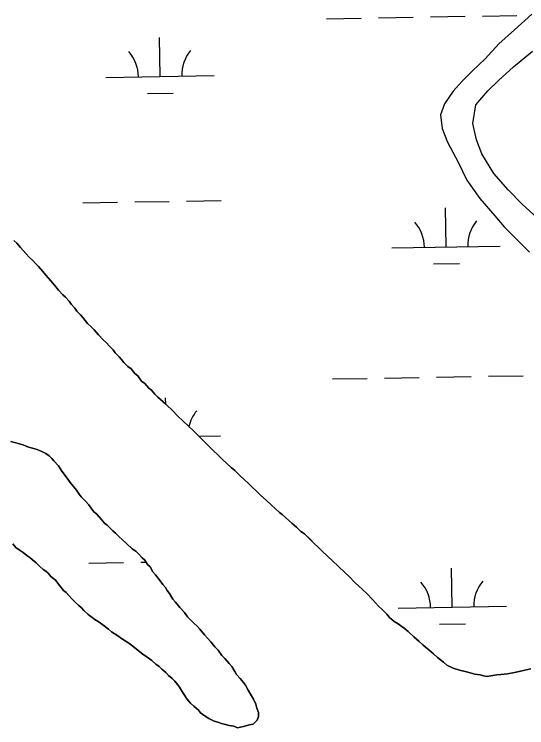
# Model space of a CAD drawing. Extents: x 3887375 to 3925618, y 296674 to 322633.
# Drawn here: x 3918234 to 3918708, y 310849 to 311508 of the extents above; entities that cross this region are included whole.
import ezdxf

# ---------------------------------------------------------------- set-up
doc = ezdxf.new("R2010")
doc.units = 0
doc.layers.add('V-TOPO-SHOR', color=7, linetype='Continuous')
doc.layers.add('V-WETL-SWMP', color=7, linetype='Continuous')

msp = doc.modelspace()

# ---------------------------------------------------------------- linework, layer by layer
at = {"layer": 'V-TOPO-SHOR'}
for points in [[(3918712.28, 311507.98), (3918696.33, 311493.76), (3918681.97, 311480.81), (3918669.35, 311466.81), (3918657.71, 311455.83), (3918647.88, 311446.11), (3918639.64, 311437.08), (3918631.62, 311425.41), (3918628.13, 311415.08), (3918629.53, 311402.63), (3918634.41, 311389.95), (3918644.25, 311371.3), (3918652.43, 311354.69), (3918664.24, 311337.91), (3918678.16, 311321.82), (3918686.81, 311311.77), (3918694.56, 311304.14), (3918710.22, 311288.26)], [(3918717.53, 311319.62), (3918703.38, 311332.78), (3918690.51, 311345.78), (3918677.42, 311360.89), (3918666.29, 311379.09), (3918661.27, 311391.93), (3918657.83, 311407.17), (3918660.51, 311424.44), (3918671.77, 311437.32), (3918681.6, 311446.87), (3918695.58, 311459.51), (3918712.96, 311473.88)], [(3918233.95, 311299.05), (3918236.84, 311296.75), (3918240.25, 311292.57), (3918245.11, 311287.01), (3918248.51, 311283.3), (3918251.42, 311280.53), (3918253.85, 311277.75), (3918256.75, 311274.98), (3918260.64, 311270.34), (3918263.56, 311267.1), (3918269.88, 311259.68), (3918272.8, 311256.43), (3918275.24, 311253.18), (3918279.12, 311249.02), (3918281.54, 311246.71), (3918284.94, 311243), (3918286.9, 311240.21), (3918290.3, 311236.5), (3918292.25, 311233.71), (3918295.64, 311230.48), (3918297.59, 311228.16), (3918301.98, 311222.58), (3918305.37, 311219.35), (3918308.27, 311216.58), (3918312.16, 311211.94), (3918316.53, 311207.31), (3918319.43, 311204.54), (3918321.86, 311201.76), (3918325.73, 311198.07), (3918327.69, 311195.28), (3918331.09, 311191.57), (3918333.51, 311189.26), (3918335.47, 311186.47), (3918339.34, 311182.78), (3918342.23, 311180.48), (3918345.64, 311176.3), (3918348.53, 311174), (3918351.96, 311169.35), (3918354.85, 311167.05), (3918358.73, 311162.89), (3918361.14, 311161.05), (3918364.06, 311157.34), (3918366.97, 311154.57), (3918369.39, 311152.26), (3918374.21, 311148.11), (3918380.99, 311141.65), (3918384.87, 311137.48), (3918390.68, 311131.94), (3918394.55, 311128.24), (3918400.36, 311122.71), (3918405.68, 311117.63), (3918409.55, 311113.93), (3918414.4, 311108.84), (3918417.79, 311105.61), (3918423.12, 311100.53), (3918426.5, 311097.3), (3918430.37, 311093.6), (3918434.73, 311089.45), (3918438.1, 311086.69), (3918443.43, 311081.61), (3918446.33, 311078.84), (3918450.69, 311074.69)], [(3918454.96, 310852.43), (3918458.65, 310856.3), (3918459.99, 310859.65), (3918459.9, 310863.43), (3918458.4, 310867.18), (3918457.36, 310870.94), (3918455.36, 310875.62), (3918452.41, 310880.28), (3918450.43, 310884.02), (3918447.96, 310888.7), (3918446.01, 310891.02), (3918443.08, 310894.73), (3918439.69, 310898.44), (3918438.2, 310901.24), (3918435.25, 310905.9), (3918432.82, 310908.68), (3918428.93, 310913.32), (3918426.02, 310916.09), (3918422.6, 310920.74), (3918419.69, 310923.99), (3918415.8, 310928.63), (3918412.88, 310931.87), (3918409.96, 310935.11), (3918405.59, 310940.21), (3918403.16, 310942.99), (3918399.77, 310946.23), (3918394.44, 310951.78), (3918391.51, 310955.5), (3918387.14, 310960.12), (3918383.24, 310965.24), (3918380.81, 310968.02), (3918377.85, 310973.15), (3918375.42, 310975.93), (3918373.93, 310978.74), (3918371.5, 310981.52), (3918368.08, 310986.17), (3918364.67, 310990.35), (3918362.24, 310993.13), (3918359.77, 310997.8), (3918357.35, 311000.11), (3918354.89, 311003.84), (3918352.47, 311006.15), (3918349.07, 311009.85), (3918346.66, 311012.16), (3918343.29, 311014.45), (3918338.45, 311019.06), (3918334.59, 311022.29), (3918330.72, 311025.98), (3918327.82, 311028.75), (3918325.4, 311031.06), (3918322.98, 311033.37), (3918320.07, 311036.14), (3918317.66, 311037.97), (3918314.74, 311041.69), (3918310.36, 311046.79), (3918307.95, 311048.63), (3918305.51, 311051.88), (3918303.07, 311055.14), (3918300.15, 311058.38), (3918296.27, 311062.54), (3918294.33, 311064.87), (3918291.87, 311068.59), (3918286.03, 311075.55), (3918283.09, 311079.74), (3918278.21, 311086.25), (3918275.26, 311090.91), (3918270.9, 311095.54), (3918268.95, 311097.86), (3918266.53, 311100.17), (3918263.64, 311102.47), (3918259.81, 311104.27), (3918255.51, 311106.06), (3918251.22, 311107.38), (3918247.42, 311108.23), (3918243.12, 311110.03), (3918239.3, 311111.35), (3918234.54, 311112.66), (3918231.21, 311113.53)], [(3918450.69, 311074.69), (3918453.59, 311071.91), (3918458.43, 311067.3), (3918461.82, 311064.07), (3918467.13, 311059.46), (3918471.97, 311054.84), (3918475.36, 311051.61), (3918479.23, 311047.91), (3918481.64, 311046.08), (3918485.01, 311043.32), (3918490.81, 311038.25), (3918495.15, 311034.57), (3918499.04, 311030.4), (3918502.4, 311028.12), (3918508.21, 311022.57), (3918511.11, 311019.8), (3918515.47, 311015.65), (3918518.85, 311012.42), (3918523.7, 311007.8), (3918528.05, 311003.65), (3918533.86, 310998.1), (3918539.67, 310992.56), (3918543.54, 310988.87), (3918548.87, 310983.32), (3918556.12, 310976.86), (3918559.99, 310973.17), (3918565.32, 310967.62), (3918570.67, 310961.59), (3918574.06, 310958.36), (3918578.41, 310954.21), (3918580.85, 310950.95), (3918585.17, 310947.29)], [(3918232.95, 311018.96), (3918235.87, 311015.71), (3918238.76, 311013.41), (3918242.6, 311011.14), (3918245.98, 311008.38), (3918248.85, 311006.55), (3918251.28, 311004.25), (3918254.65, 311001.49), (3918258.04, 310998.25), (3918260.94, 310995.48), (3918263.35, 310993.65), (3918265.76, 310991.81), (3918268.19, 310989.03), (3918272.53, 310985.35), (3918276.44, 310980.23), (3918279.85, 310976.06), (3918282.26, 310974.22), (3918284.69, 310971.44), (3918287.6, 310968.2), (3918290.99, 310964.96), (3918293.9, 310962.19), (3918296.32, 310959.89), (3918298.73, 310957.58), (3918302.61, 310953.88), (3918305.01, 310952.05), (3918308.86, 310949.3), (3918311.75, 310947.47), (3918316.08, 310944.27), (3918321.38, 310940.13), (3918324.27, 310937.83), (3918329.08, 310934.63), (3918334.37, 310930.97), (3918340.13, 310927.32), (3918343.98, 310924.58), (3918348.81, 310920.43), (3918353.14, 310917.22), (3918356.99, 310914.47), (3918361.32, 310911.26), (3918365.18, 310908.04), (3918368.08, 310905.74), (3918370.5, 310903.44), (3918374.36, 310900.22), (3918376.79, 310897.43), (3918380.16, 310894.67), (3918382.58, 310892.36), (3918385.02, 310889.11), (3918386.97, 310886.79), (3918388.94, 310883.53), (3918390.91, 310880.26), (3918393.85, 310876.07), (3918397.25, 310871.89), (3918400.16, 310869.12), (3918404.5, 310865.44), (3918406.45, 310863.12), (3918410.78, 310859.91), (3918414.15, 310857.62), (3918418.93, 310855.37), (3918422.27, 310854.5), (3918425.61, 310853.16), (3918429.41, 310852.31), (3918432.75, 310851.44), (3918437.02, 310850.59), (3918440.37, 310849.25), (3918446.02, 310850.33), (3918451.66, 310851.88), (3918454.96, 310852.43)], [(3918585.17, 310947.29), (3918588.83, 310945.13), (3918591.41, 310943.4), (3918594.42, 310941.24), (3918598.08, 310937.99), (3918603.24, 310933.24), (3918608.41, 310928.92), (3918611.63, 310925.9), (3918614.21, 310923.74), (3918617.23, 310921.14), (3918621.53, 310917.47), (3918625.19, 310914.23), (3918630.78, 310909.69), (3918634.01, 310907.1), (3918639.82, 310904.28), (3918645.64, 310902.55), (3918652.1, 310900.81), (3918655.33, 310899.94), (3918659.85, 310898.85), (3918664.59, 310897.98), (3918667.61, 310897.11), (3918671.27, 310896.67), (3918674.5, 310897.1), (3918680.11, 310897.95), (3918683.77, 310898.37), (3918689.81, 310899), (3918696.28, 310900.28), (3918700.59, 310901.13), (3918707.06, 310902.63), (3918711.59, 310903.48)]]:
    msp.add_lwpolyline(points, dxfattribs=at)
at = {"layer": 'V-WETL-SWMP'}
for p, q in [((3918618.67, 311505.54), (3918650.67, 311506.09)), ((3918666.67, 311506.36), (3918698.66, 311506.91)), ((3918522.69, 311503.89), (3918554.68, 311504.44)), ((3918570.68, 311504.71), (3918602.68, 311505.26)), ((3918368.99, 311450.5), (3918368.37, 311486.5)), ((3918319, 311449.64), (3918418.98, 311451.36)), ((3918357.26, 311434.87), (3918381.25, 311435.28)), ((3918297.57, 311333.83), (3918329.57, 311334.38)), ((3918345.57, 311334.65), (3918377.56, 311335.2)), ((3918393.56, 311335.47), (3918425.55, 311336.02)), ((3918633.16, 311293.15), (3918632.55, 311329.14)), ((3918583.17, 311292.29), (3918683.16, 311294.01)), ((3918621.43, 311277.51), (3918645.43, 311277.93)), ((3918528.4, 311171.26), (3918560.39, 311171.81)), ((3918576.39, 311172.09), (3918608.38, 311172.64)), ((3918624.38, 311172.91), (3918656.38, 311173.46)), ((3918672.38, 311173.73), (3918704.37, 311174.28)), ((3918374.18, 311148.14), (3918374.08, 311153.87)), ((3918404.88, 311118.39), (3918424.69, 311118.73)), ((3918303.28, 311001.2), (3918335.28, 311001.75)), ((3918351.28, 311002.02), (3918356.03, 311002.11)), ((3918638.87, 310960.52), (3918638.26, 310996.52)), ((3918588.88, 310959.67), (3918688.87, 310961.38)), ((3918627.14, 310944.89), (3918651.14, 310945.3))]:
    msp.add_line(p, q, dxfattribs=at)
for points in [[(3918712.28, 311507.98), (3918696.33, 311493.76), (3918681.98, 311480.81), (3918669.35, 311466.81), (3918657.71, 311455.82), (3918647.88, 311446.11), (3918639.64, 311437.08), (3918631.62, 311425.41), (3918628.13, 311415.08), (3918629.53, 311402.63), (3918634.41, 311389.95), (3918644.25, 311371.3), (3918652.44, 311354.69), (3918664.24, 311337.92), (3918678.16, 311321.82), (3918686.81, 311311.77), (3918694.56, 311304.14), (3918710.22, 311288.26)], [(3918717.53, 311319.62), (3918703.38, 311332.78), (3918690.51, 311345.78), (3918677.42, 311360.89), (3918666.29, 311379.1), (3918661.27, 311391.93), (3918657.83, 311407.17), (3918660.51, 311424.44), (3918671.77, 311437.31), (3918681.6, 311446.87), (3918695.58, 311459.51), (3918712.96, 311473.88)], [(3918390.68, 311131.94), (3918384.87, 311137.48), (3918380.99, 311141.65), (3918374.22, 311148.11), (3918369.39, 311152.26), (3918366.97, 311154.57), (3918364.06, 311157.34), (3918361.14, 311161.05), (3918358.73, 311162.89), (3918354.85, 311167.05), (3918351.96, 311169.35), (3918348.53, 311174), (3918345.64, 311176.3), (3918342.23, 311180.48), (3918339.34, 311182.78), (3918335.47, 311186.47), (3918333.51, 311189.26), (3918331.09, 311191.57), (3918327.69, 311195.28), (3918325.73, 311198.07), (3918321.86, 311201.76), (3918319.43, 311204.54), (3918316.53, 311207.31), (3918312.16, 311211.94), (3918308.27, 311216.58), (3918305.37, 311219.35), (3918301.98, 311222.59), (3918297.59, 311228.16), (3918295.64, 311230.48), (3918292.25, 311233.71), (3918290.3, 311236.5), (3918286.9, 311240.21), (3918284.94, 311243), (3918281.54, 311246.71), (3918279.12, 311249.02), (3918275.24, 311253.18), (3918272.8, 311256.44), (3918269.88, 311259.68), (3918263.56, 311267.1), (3918260.64, 311270.34), (3918256.75, 311274.98), (3918253.85, 311277.75), (3918251.42, 311280.54), (3918248.51, 311283.3), (3918245.11, 311287.01), (3918240.25, 311292.57), (3918236.84, 311296.75), (3918233.95, 311299.05)], [(3918711.59, 310903.48), (3918707.06, 310902.63), (3918700.59, 310901.13), (3918696.28, 310900.28), (3918689.81, 310899), (3918683.77, 310898.37), (3918680.11, 310897.95), (3918674.5, 310897.1), (3918671.27, 310896.67), (3918667.61, 310897.11), (3918664.59, 310897.98), (3918659.85, 310898.85), (3918655.33, 310899.94), (3918652.1, 310900.81), (3918645.64, 310902.55), (3918639.82, 310904.28), (3918634.01, 310907.1), (3918630.78, 310909.69), (3918625.19, 310914.23), (3918621.53, 310917.47), (3918617.23, 310921.14), (3918614.21, 310923.74), (3918611.63, 310925.9), (3918608.41, 310928.92), (3918603.24, 310933.24), (3918598.08, 310937.99), (3918594.43, 310941.23), (3918591.41, 310943.4), (3918588.83, 310945.13), (3918585.17, 310947.29), (3918580.85, 310950.95), (3918578.41, 310954.21), (3918574.06, 310958.36), (3918570.67, 310961.59), (3918565.32, 310967.62), (3918559.99, 310973.17), (3918556.12, 310976.86), (3918548.87, 310983.32), (3918543.54, 310988.87), (3918539.66, 310992.56), (3918533.86, 310998.1), (3918528.05, 311003.64), (3918523.69, 311007.8), (3918518.85, 311012.42), (3918515.47, 311015.65), (3918511.11, 311019.8), (3918508.21, 311022.58), (3918502.4, 311028.12), (3918499.04, 311030.4), (3918495.15, 311034.57), (3918490.81, 311038.25), (3918485.01, 311043.32), (3918481.64, 311046.08), (3918479.23, 311047.91), (3918475.36, 311051.61), (3918471.97, 311054.84), (3918467.13, 311059.46), (3918461.82, 311064.07), (3918458.43, 311067.3), (3918453.59, 311071.91), (3918450.69, 311074.68), (3918446.33, 311078.84), (3918443.43, 311081.61), (3918438.1, 311086.69), (3918434.73, 311089.45), (3918430.37, 311093.6), (3918426.5, 311097.3), (3918423.12, 311100.53), (3918417.79, 311105.61), (3918414.4, 311108.84), (3918409.55, 311113.93), (3918405.68, 311117.63), (3918400.36, 311122.71), (3918394.55, 311128.25), (3918390.68, 311131.94)], [(3918231.21, 311113.53), (3918234.54, 311112.66), (3918239.3, 311111.36), (3918243.12, 311110.03), (3918247.42, 311108.23), (3918251.22, 311107.38), (3918255.51, 311106.06), (3918259.81, 311104.27), (3918263.64, 311102.47), (3918266.53, 311100.17), (3918268.95, 311097.86), (3918270.9, 311095.54), (3918275.26, 311090.91), (3918278.21, 311086.25), (3918283.09, 311079.74), (3918286.03, 311075.55), (3918291.87, 311068.59), (3918294.32, 311064.86), (3918296.27, 311062.54), (3918300.15, 311058.38), (3918303.07, 311055.14), (3918305.51, 311051.88), (3918307.95, 311048.63), (3918310.36, 311046.79), (3918314.74, 311041.69), (3918317.66, 311037.97), (3918320.07, 311036.14), (3918322.98, 311033.37), (3918325.4, 311031.06), (3918327.81, 311028.75), (3918330.72, 311025.98), (3918334.59, 311022.29), (3918338.45, 311019.06), (3918343.29, 311014.45), (3918346.66, 311012.16), (3918349.08, 311009.85), (3918352.47, 311006.15), (3918354.89, 311003.84), (3918357.35, 311000.11), (3918359.77, 310997.8), (3918362.24, 310993.13), (3918364.67, 310990.35), (3918368.08, 310986.17), (3918371.5, 310981.52), (3918373.93, 310978.74), (3918375.42, 310975.93), (3918377.85, 310973.15), (3918380.81, 310968.02), (3918383.24, 310965.24), (3918387.14, 310960.12), (3918391.51, 310955.5), (3918394.44, 310951.78), (3918399.77, 310946.23), (3918403.16, 310943), (3918405.59, 310940.21), (3918409.96, 310935.11), (3918412.88, 310931.87), (3918415.79, 310928.63), (3918419.69, 310923.99), (3918422.6, 310920.74), (3918426.02, 310916.09), (3918428.93, 310913.32), (3918432.82, 310908.68), (3918435.25, 310905.9), (3918438.2, 310901.24), (3918439.69, 310898.44), (3918443.08, 310894.73), (3918446.01, 310891.02), (3918447.96, 310888.7), (3918450.43, 310884.02), (3918452.41, 310880.28), (3918455.36, 310875.62), (3918457.36, 310870.94), (3918458.4, 310867.18), (3918459.9, 310863.43), (3918459.99, 310859.65), (3918458.65, 310856.3), (3918454.96, 310852.43), (3918451.66, 310851.88), (3918446.02, 310850.33), (3918440.37, 310849.25), (3918437.02, 310850.59), (3918432.75, 310851.44), (3918429.41, 310852.3), (3918425.61, 310853.16), (3918422.27, 310854.5), (3918418.93, 310855.37), (3918414.15, 310857.62), (3918410.78, 310859.91), (3918406.45, 310863.12), (3918404.5, 310865.44), (3918400.16, 310869.12)], [(3918400.16, 310869.12), (3918397.26, 310871.89), (3918393.85, 310876.07), (3918390.91, 310880.26), (3918388.94, 310883.53), (3918386.97, 310886.79), (3918385.02, 310889.11), (3918382.58, 310892.36), (3918380.16, 310894.67), (3918376.79, 310897.43), (3918374.36, 310900.22), (3918370.5, 310903.44), (3918368.08, 310905.74), (3918365.18, 310908.04), (3918361.32, 310911.26), (3918356.99, 310914.47), (3918353.14, 310917.22), (3918348.81, 310920.43), (3918343.98, 310924.58), (3918340.13, 310927.32), (3918334.37, 310930.97), (3918329.08, 310934.63), (3918324.27, 310937.83), (3918321.38, 310940.13), (3918316.08, 310944.26), (3918311.75, 310947.47), (3918308.86, 310949.3), (3918305.01, 310952.05), (3918302.61, 310953.88), (3918298.73, 310957.58), (3918296.31, 310959.89), (3918293.9, 310962.19), (3918290.99, 310964.97), (3918287.6, 310968.2), (3918284.69, 310971.44), (3918282.26, 310974.22), (3918279.85, 310976.06), (3918276.44, 310980.23), (3918272.54, 310985.35), (3918268.19, 310989.03), (3918265.76, 310991.81), (3918263.35, 310993.65), (3918260.94, 310995.48), (3918258.04, 310998.25), (3918254.65, 311001.49), (3918251.28, 311004.25), (3918248.86, 311006.55), (3918245.98, 311008.38), (3918242.6, 311011.14), (3918238.76, 311013.41), (3918235.87, 311015.71), (3918232.95, 311018.96)]]:
    msp.add_lwpolyline(points, dxfattribs=at)
for centre, start, end in [((3918313.75, 311450.03), 0.21154, 41.7552), ((3918424.22, 311451.92), 140.21154, 181.75519), ((3918577.92, 311292.68), 0.21154, 41.7552), ((3918688.39, 311294.57), 140.21154, 181.75519), ((3918429.92, 311119.3), 140.21154, 166.94938), ((3918583.63, 310960.05), 0.21154, 41.7552), ((3918694.1, 310961.95), 140.21154, 181.75519)]:
    msp.add_arc(centre, 35.25, start, end, dxfattribs=at)

doc.saveas('drawing.dxf')
